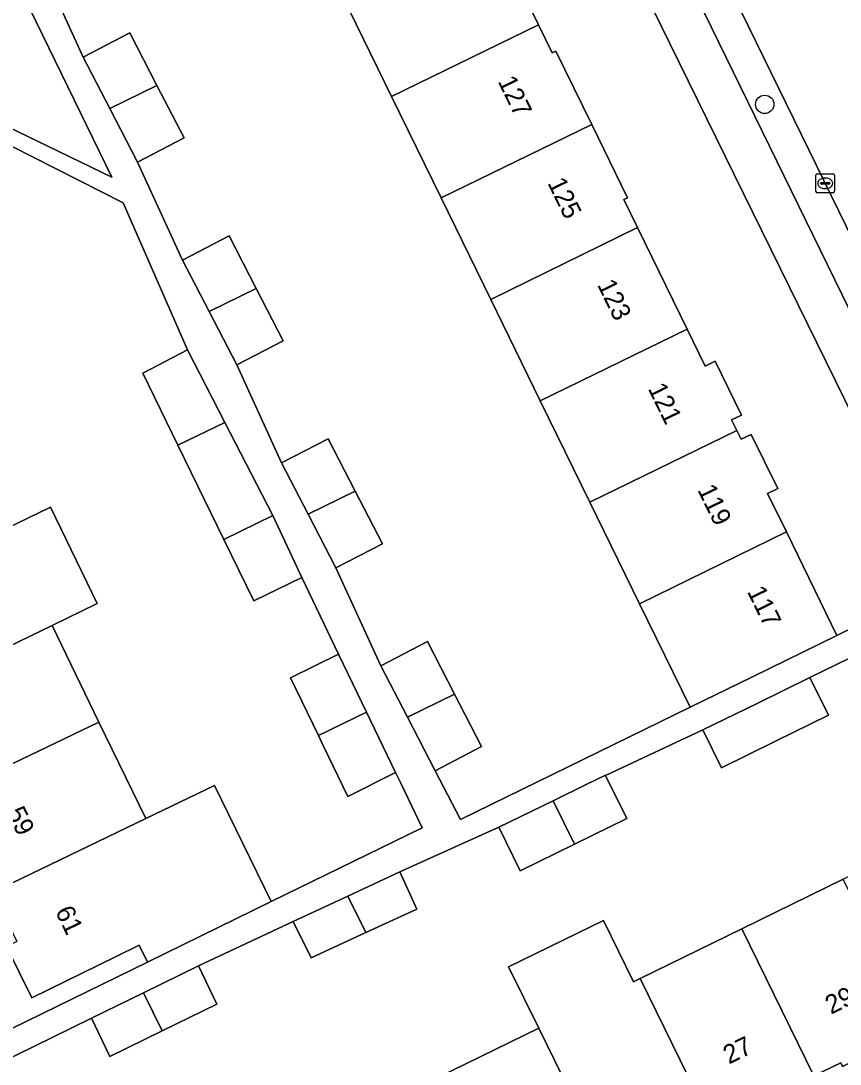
# Model space of a CAD drawing. Extents: x 160455 to 162082, y 388339 to 389736.
# Drawn here: x 161308.3 to 161351.9, y 388626.4 to 388681.9 of the extents above; entities that cross this region are included whole.
import ezdxf

# ---------------------------------------------------------------- set-up
doc = ezdxf.new("R2010")
doc.units = 0
for name, color, linetype in [('IMGEO_Boom', 7, 'Continuous'), ('IMGEO_Erf', 7, 'Continuous'), ('IMGEO_Groenvoorziening', 7, 'Continuous'), ('IMGEO_Kolk', 7, 'Continuous'), ('IMGEO_Pand', 7, 'Continuous'), ('IMGEO_Pand_nummerreeks', 7, 'Continuous'), ('IMGEO_Parkeervlak_open', 7, 'Continuous'), ('IMGEO_Rijbaan_lokaal_gesloten', 7, 'Continuous'), ('IMGEO_Voetpad_open', 7, 'Continuous')]:
    doc.layers.add(name, color=color, linetype=linetype)

msp = doc.modelspace()

# ---------------------------------------------------------------- linework, layer by layer
at = {"layer": 'IMGEO_Boom'}
msp.add_circle((161347.872, 388677.465), 0.489, dxfattribs=at)
at = {"layer": 'IMGEO_Erf'}
for points in [[(161333.193, 388687.102), (161335.831, 388681.703), (161336.563, 388680.206), (161336.761, 388680.303), (161338.668, 388676.4), (161340.576, 388672.496), (161340.378, 388672.399), (161341.108, 388670.904), (161343.746, 388665.505), (161344.709, 388663.535), (161345.241, 388663.795), (161346.636, 388660.931), (161346.108, 388660.673), (161346.385, 388660.106), (161346.613, 388659.64), (161347.146, 388659.901), (161348.565, 388657.02), (161348.023, 388656.755), (161349.024, 388654.707), (161351.715, 388649.199), (161357.021, 388651.805), (161319.829, 388727.536)], [(161309.225, 388685.194), (161311.604, 388679.976), (161314.088, 388681.264), (161315.532, 388678.47), (161316.976, 388675.678), (161314.502, 388674.396), (161316.881, 388669.177), (161319.365, 388670.465), (161320.809, 388667.671), (161322.253, 388664.879), (161319.779, 388663.597), (161322.158, 388658.379), (161324.642, 388659.667), (161326.086, 388656.873), (161327.53, 388654.081), (161325.056, 388652.799), (161327.435, 388647.581), (161329.919, 388648.869), (161331.363, 388646.075), (161332.807, 388643.283), (161330.333, 388642.001), (161331.679, 388639.409), (161343.899, 388645.38), (161341.208, 388650.887), (161338.569, 388656.286), (161335.931, 388661.685), (161333.293, 388667.084), (161330.654, 388672.483), (161328.015, 388677.883), (161325.377, 388683.282)], [(161307.459, 388654.859), (161309.856, 388656.024), (161312.343, 388650.906), (161309.946, 388649.731), (161312.442, 388644.584), (161314.93, 388639.456), (161318.584, 388641.215), (161321.608, 388635.032), (161329.642, 388638.963), (161328.5, 388641.337), (161328.227, 388641.904), (161325.687, 388640.636), (161324.379, 388643.35), (161324.121, 388643.881), (161322.639, 388646.937), (161325.183, 388648.208), (161323.231, 388652.276), (161320.681, 388651.048), (161319.089, 388654.315), (161316.648, 388659.326), (161314.777, 388663.167), (161317.161, 388664.396), (161313.725, 388672.232), (161306.583, 388675.838)], [(161362.338, 388640.902), (161362.205, 388640.828), (161357.512, 388650.498), (161350.278, 388646.96), (161351.269, 388644.951), (161348.451, 388643.571), (161345.574, 388642.162), (161344.583, 388644.171), (161339.403, 388641.747), (161340.526, 388639.45), (161337.741, 388638.088), (161334.858, 388636.679), (161333.727, 388638.993), (161328.462, 388636.628), (161329.367, 388634.638), (161326.65, 388633.382), (161323.743, 388632.04), (161322.778, 388633.969), (161317.746, 388631.614), (161318.722, 388629.581), (161315.814, 388628.157), (161313.027, 388626.792), (161312.051, 388628.825), (161305.965, 388625.845)], [(161330.439, 388625.653), (161335.843, 388628.295), (161334.245, 388631.563), (161339.285, 388634.027), (161340.883, 388630.758), (161341.247, 388630.937), (161346.651, 388633.579), (161352.055, 388636.221), (161357.559, 388638.912), (161357.844, 388638.332), (161358.387, 388638.598), (161359.139, 388637.981), (161359.576, 388637.105), (161359.625, 388636.136), (161359.081, 388635.876), (161361.392, 388631.094), (161359.73, 388630.282), (161359.827, 388630.085), (161355.984, 388628.207), (161352.011, 388626.265), (161351.914, 388626.462), (161350.484, 388625.761)], [(161305.359, 388627.084), (161315.032, 388631.814), (161314.592, 388632.712), (161313.362, 388632.11), (161308.87, 388629.912), (161307.532, 388632.65)]]:
    msp.add_lwpolyline(points, dxfattribs=at)
at = {"layer": 'IMGEO_Groenvoorziening'}
msp.add_lwpolyline([(161289.096, 388686.889), (161288.432, 388685.637), (161307.524, 388676.31), (161313.131, 388673.588), (161301.05, 388698.378)], dxfattribs=at)
at = {"layer": 'IMGEO_Kolk'}
for p, q in [((161350.59, 388672.836), (161350.59, 388673.688)), ((161350.665, 388673.762), (161351.517, 388673.762)), ((161351.078, 388673.542), (161351.103, 388673.542)), ((161351.591, 388673.688), (161351.591, 388672.836)), ((161350.849, 388673.256), (161350.849, 388673.268)), ((161351.287, 388673.219), (161350.889, 388673.219)), ((161350.892, 388673.305), (161351.29, 388673.305)), ((161351.101, 388672.982), (161351.076, 388672.982)), ((161351.333, 388673.268), (161351.333, 388673.256)), ((161351.517, 388672.762), (161350.665, 388672.762))]:
    msp.add_line(p, q, dxfattribs=at)
for points in [[(161350.59, 388672.836), (161350.59, 388673.688)], [(161350.665, 388673.762), (161351.517, 388673.762)], [(161351.591, 388673.688), (161351.591, 388672.836)], [(161351.517, 388672.762), (161350.665, 388672.762)]]:
    msp.add_lwpolyline(points, dxfattribs=at)
for centre, radius, start, end in [((161350.667, 388673.686), 0.0765, 91.552, 178.448), ((161350.667, 388673.686), 0.0765, 91.552, 178.448), ((161351.515, 388673.686), 0.0765, 1.552, 88.448), ((161351.515, 388673.686), 0.0765, 1.552, 88.448), ((161350.889, 388673.265), 0.0403, 85.8775, 175.7526), ((161350.886, 388673.255), 0.0366, 178.938, 274.7102), ((161351.29, 388673.262), 0.043, 264.8664, 352.4533), ((161351.294, 388673.267), 0.0386, 1.7309, 96.639), ((161350.667, 388672.838), 0.0765, 181.552, 268.448), ((161350.667, 388672.838), 0.0765, 181.552, 268.448), ((161351.515, 388672.838), 0.0765, 271.552, 358.448), ((161351.515, 388672.838), 0.0765, 271.552, 358.448)]:
    msp.add_arc(centre, radius, start, end, dxfattribs=at)
for centre, major_axis, ratio, start_param, end_param in [((161351.077, 388673.262), (-0.387, 0.002), 0.722429, 4.712389, 7.853982), ((161351.102, 388673.262), (-0.39, 0.002), 0.717154, 1.570796, 4.712389)]:
    msp.add_ellipse(centre, major_axis=major_axis, ratio=ratio, start_param=start_param, end_param=end_param, dxfattribs=at)
at = {"layer": 'IMGEO_Pand'}
for points in [[(161325.377, 388683.282), (161328.015, 388677.883), (161335.831, 388681.703), (161333.193, 388687.102)], [(161315.532, 388678.47), (161314.088, 388681.264), (161311.604, 388679.976), (161313.023, 388677.244)], [(161330.654, 388672.483), (161338.668, 388676.4), (161336.761, 388680.303), (161336.563, 388680.206), (161335.831, 388681.703), (161328.015, 388677.883)], [(161315.532, 388678.47), (161313.023, 388677.244), (161314.502, 388674.396), (161316.976, 388675.678)], [(161330.654, 388672.483), (161333.293, 388667.084), (161341.108, 388670.904), (161340.378, 388672.399), (161340.576, 388672.496), (161338.668, 388676.4)], [(161335.931, 388661.685), (161343.746, 388665.505), (161341.108, 388670.904), (161333.293, 388667.084)], [(161320.809, 388667.671), (161319.365, 388670.465), (161316.881, 388669.177), (161318.3, 388666.445)], [(161320.809, 388667.671), (161318.3, 388666.445), (161319.779, 388663.597), (161322.253, 388664.879)], [(161346.385, 388660.106), (161346.108, 388660.673), (161346.636, 388660.931), (161345.241, 388663.795), (161344.709, 388663.535), (161343.746, 388665.505), (161335.931, 388661.685), (161338.569, 388656.286)], [(161317.161, 388664.396), (161314.777, 388663.167), (161316.648, 388659.326), (161319.144, 388660.538)], [(161319.144, 388660.538), (161316.648, 388659.326), (161319.089, 388654.315), (161321.696, 388655.577)], [(161346.385, 388660.106), (161338.569, 388656.286), (161341.208, 388650.887), (161349.024, 388654.707), (161348.023, 388656.755), (161348.565, 388657.02), (161347.146, 388659.901), (161346.613, 388659.64)], [(161323.577, 388655.647), (161326.086, 388656.873), (161324.642, 388659.667), (161322.158, 388658.379)], [(161323.577, 388655.647), (161325.056, 388652.799), (161327.53, 388654.081), (161326.086, 388656.873)], [(161301.781, 388645.778), (161309.946, 388649.731), (161312.343, 388650.906), (161309.856, 388656.024), (161307.459, 388654.859), (161298.742, 388650.624), (161299.959, 388648.137), (161300.499, 388648.401)], [(161321.696, 388655.577), (161319.089, 388654.315), (161320.681, 388651.048), (161323.231, 388652.276)], [(161341.208, 388650.887), (161343.899, 388645.38), (161347.223, 388647.004), (161351.715, 388649.199), (161349.024, 388654.707)], [(161303.737, 388640.412), (161312.442, 388644.584), (161309.946, 388649.731), (161301.781, 388645.778), (161303.064, 388643.155), (161302.524, 388642.891)], [(161328.854, 388644.849), (161331.363, 388646.075), (161329.919, 388648.869), (161327.435, 388647.581)], [(161325.183, 388648.208), (161322.639, 388646.937), (161324.121, 388643.881), (161326.683, 388645.114)], [(161345.574, 388642.162), (161348.451, 388643.571), (161351.269, 388644.951), (161350.278, 388646.96), (161347.465, 388645.583), (161344.583, 388644.171)], [(161328.854, 388644.849), (161330.333, 388642.001), (161332.807, 388643.283), (161331.363, 388646.075)], [(161326.683, 388645.114), (161324.121, 388643.881), (161324.379, 388643.35), (161325.687, 388640.636), (161328.227, 388641.904)], [(161306.789, 388635.537), (161314.93, 388639.456), (161312.442, 388644.584), (161303.737, 388640.412), (161304.967, 388637.896), (161305.507, 388638.16)], [(161339.403, 388641.747), (161339.395, 388641.764), (161338.412, 388641.283), (161336.606, 388640.401), (161337.741, 388638.088), (161340.526, 388639.45)], [(161306.789, 388635.537), (161308.072, 388632.914), (161307.532, 388632.65), (161308.87, 388629.912), (161313.362, 388632.11), (161314.592, 388632.712), (161315.032, 388631.814), (161321.608, 388635.032), (161318.584, 388641.215), (161314.93, 388639.456)], [(161336.606, 388640.401), (161333.727, 388638.993), (161334.858, 388636.679), (161337.741, 388638.088)], [(161328.462, 388636.628), (161325.693, 388635.333), (161326.65, 388633.382), (161329.367, 388634.638)], [(161355.984, 388628.207), (161352.055, 388636.221), (161346.651, 388633.579), (161350.484, 388625.761), (161351.914, 388626.462), (161352.011, 388626.265)], [(161326.65, 388633.382), (161325.693, 388635.333), (161322.778, 388633.969), (161323.743, 388632.04)], [(161341.247, 388630.937), (161340.883, 388630.758), (161339.285, 388634.027), (161334.245, 388631.563), (161335.843, 388628.295), (161339.677, 388620.474), (161340.311, 388620.793), (161341.261, 388620.566), (161342.542, 388621.185), (161342.956, 388622.07), (161345.083, 388623.113)], [(161341.247, 388630.937), (161345.083, 388623.113), (161350.484, 388625.761), (161346.651, 388633.579)], [(161314.822, 388630.182), (161315.814, 388628.157), (161318.722, 388629.581), (161317.746, 388631.614)], [(161314.822, 388630.182), (161312.051, 388628.825), (161313.027, 388626.792), (161315.814, 388628.157)], [(161339.677, 388620.474), (161335.843, 388628.295), (161330.439, 388625.653), (161334.269, 388617.841), (161336.384, 388618.874), (161337.337, 388618.648), (161338.581, 388619.271), (161339.054, 388620.161)]]:
    msp.add_lwpolyline(points, close=True, dxfattribs=at)
at = {"layer": 'IMGEO_Parkeervlak_open'}
for points in [[(161368.593, 388637.471), (161314.253, 388748.608)], [(161313.725, 388745.638), (161365.902, 388638.878)]]:
    msp.add_lwpolyline(points, dxfattribs=at)
at = {"layer": 'IMGEO_Rijbaan_lokaal_gesloten'}
msp.add_lwpolyline([(161312.496, 388752.169), (161313.566, 388750), (161314.253, 388748.608), (161368.593, 388637.471), (161369.754, 388635.067)], dxfattribs=at)
at = {"layer": 'IMGEO_Voetpad_open'}
for points in [[(161309.222, 388754.951), (161308.865, 388749.864), (161312.704, 388742.049), (161318.096, 388731.072), (161319.147, 388728.925), (161319.829, 388727.536), (161357.021, 388651.805), (161357.629, 388650.568), (161357.512, 388650.498), (161362.205, 388640.828), (161362.338, 388640.902), (161366.38, 388632.593), (161369.604, 388628.095)], [(161365.902, 388638.878), (161313.725, 388745.638)], [(161357.021, 388651.805), (161351.715, 388649.199), (161347.223, 388647.004), (161343.899, 388645.38), (161331.679, 388639.409), (161330.333, 388642.001), (161328.854, 388644.849), (161327.435, 388647.581), (161325.056, 388652.799), (161323.577, 388655.647), (161322.158, 388658.379), (161319.779, 388663.597), (161318.3, 388666.445), (161316.881, 388669.177), (161314.502, 388674.396), (161313.023, 388677.244), (161311.604, 388679.976), (161309.225, 388685.194)], [(161306.583, 388675.838), (161313.725, 388672.232), (161317.161, 388664.396), (161319.144, 388660.538), (161321.696, 388655.577), (161323.231, 388652.276), (161325.183, 388648.208), (161326.683, 388645.114), (161328.227, 388641.904), (161328.5, 388641.337), (161329.642, 388638.963), (161321.608, 388635.032), (161315.032, 388631.814), (161305.359, 388627.084)], [(161305.965, 388625.845), (161312.051, 388628.825), (161314.822, 388630.182), (161317.746, 388631.614), (161322.778, 388633.969), (161325.693, 388635.333), (161328.462, 388636.628), (161333.727, 388638.993), (161336.606, 388640.401), (161338.412, 388641.283), (161339.395, 388641.764), (161339.403, 388641.747), (161344.583, 388644.171), (161347.465, 388645.583), (161350.278, 388646.96), (161357.512, 388650.498)]]:
    msp.add_lwpolyline(points, dxfattribs=at)
msp.add_lwpolyline([(161307.524, 388676.31), (161288.432, 388685.637), (161287.28, 388686.2), (161279.44, 388690.03), (161283.366, 388698.084), (161283.942, 388699.267), (161290.992, 388713.73), (161293.086, 388714.718), (161300.501, 388699.504), (161301.05, 388698.378), (161313.131, 388673.588)], close=True, dxfattribs=at)

# ---------------------------------------------------------------- texts
at = {"layer": 'IMGEO_Pand_nummerreeks'}
for s, rotation, p in [('127', 296.0439, (161333.649, 388678.696)), ('125', 296.0439, (161336.295, 388673.281)), ('123', 296.0439, (161338.941, 388667.867)), ('121', 296.0439, (161341.637, 388662.349)), ('119', 296.0439, (161344.274, 388656.955)), ('117', 296.0439, (161346.92, 388651.54)), ('59', 296.0577, (161307.513, 388639.792)), ('61', 296.0577, (161310.095, 388634.513)), ('29', 26.042, (161351.398, 388629.014)), ('27', 26.042, (161345.967, 388626.361))]:
    msp.add_text(s, height=1, rotation=rotation, dxfattribs=at).set_placement(p)

doc.saveas('drawing.dxf')
